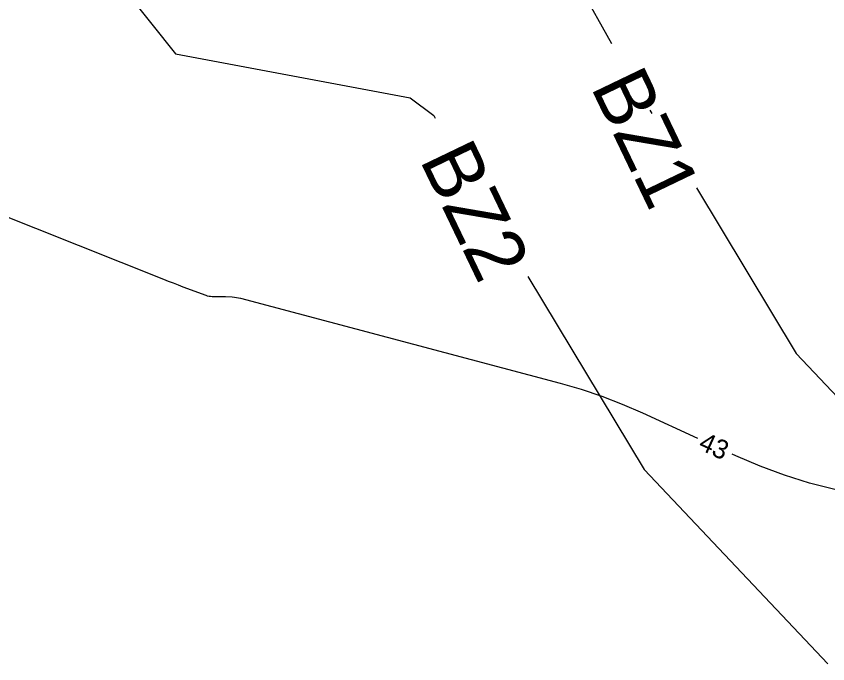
# Model space of a CAD drawing. Extents: x 2384780 to 2405861, y 547869 to 573706.
# Drawn here: x 2390178.3 to 2390263.6, y 552280 to 552348.1 of the extents above; entities that cross this region are included whole.
import ezdxf

# ---------------------------------------------------------------- set-up
doc = ezdxf.new("R2010")
doc.units = 0
for name, color, linetype in [('Old_Level_60', 7, 'Continuous'), ('Prop Buffer Zone 1', 7, 'Continuous'), ('Prop Buffer Zone 2', 7, 'Continuous')]:
    doc.layers.add(name, color=color, linetype=linetype)

msp = doc.modelspace()

# ---------------------------------------------------------------- linework, layer by layer
at = {"layer": 'Old_Level_60'}
for points in [[(2390249.97925, 552303.7025), (2390244.19925, 552306.35525), (2390242.083, 552307.2725), (2390239.9335, 552308.09725), (2390237.7505, 552308.82925), (2390235.53425, 552309.4685), (2390201.9225, 552318.39525), (2390201.70525, 552318.44725), (2390201.48625, 552318.48775), (2390201.2655, 552318.51725), (2390201.043, 552318.5355), (2390200.31275, 552318.577), (2390200.1565, 552318.58475), (2390199.99975, 552318.59025), (2390199.84325, 552318.59375), (2390199.68675, 552318.59475), (2390198.924, 552318.595), (2390198.762, 552318.602), (2390198.6025, 552318.62375), (2390198.4455, 552318.6595), (2390198.29125, 552318.70975), (2390195.8825, 552319.613), (2390195.367, 552319.80775), (2390194.85225, 552320.00525), (2390194.33875, 552320.205), (2390193.826, 552320.4075), (2390175.8455, 552327.56275)], [(2390264.39925, 552298.3375), (2390261.73, 552299.01425), (2390259.10675, 552299.82675), (2390256.5295, 552300.77475), (2390253.998, 552301.85825), (2390253.61475, 552302.034)]]:
    msp.add_lwpolyline(points, dxfattribs=at)
at = {"layer": 'Prop Buffer Zone 1'}
for points in [[(2390196.73675, 552374.10875), (2390206.072, 552362.4065), (2390228.06175, 552358.2825), (2390237.65825, 552351.032), (2390240.90407, 552345.2038)], [(2390244.92583, 552338.20013), (2390245.1385, 552337.84714)], [(2390249.84882, 552330.02918), (2390260.3425, 552312.61225), (2390275.9815, 552296.0895), (2390282.675, 552290.97375)]]:
    msp.add_lwpolyline(points, dxfattribs=at)
at = {"layer": 'Prop Buffer Zone 2'}
for points in [[(2390179.561, 552363.56825), (2390195.0755, 552344.12025), (2390219.7555, 552339.4915), (2390222.237, 552337.61675), (2390222.37867, 552337.36237)], [(2390232.11719, 552320.70492), (2390244.329, 552300.43625), (2390263.64925, 552280.02425)]]:
    msp.add_lwpolyline(points, dxfattribs=at)

# ---------------------------------------------------------------- texts
at = {"layer": 'Old_Level_60'}
msp.add_text('43', height=2, rotation=335.3478472, dxfattribs=at).set_placement((2390249.94175, 552302.6195))
at = {"layer": 'Prop Buffer Zone 1'}
msp.add_text('BZ1', height=6, rotation=295.6502361, dxfattribs=at).set_placement((2390238.66873, 552340.65915))
at = {"layer": 'Prop Buffer Zone 2'}
msp.add_text('BZ2', height=6, rotation=295.6502361, dxfattribs=at).set_placement((2390220.68768, 552333.00215))

doc.saveas('drawing.dxf')
